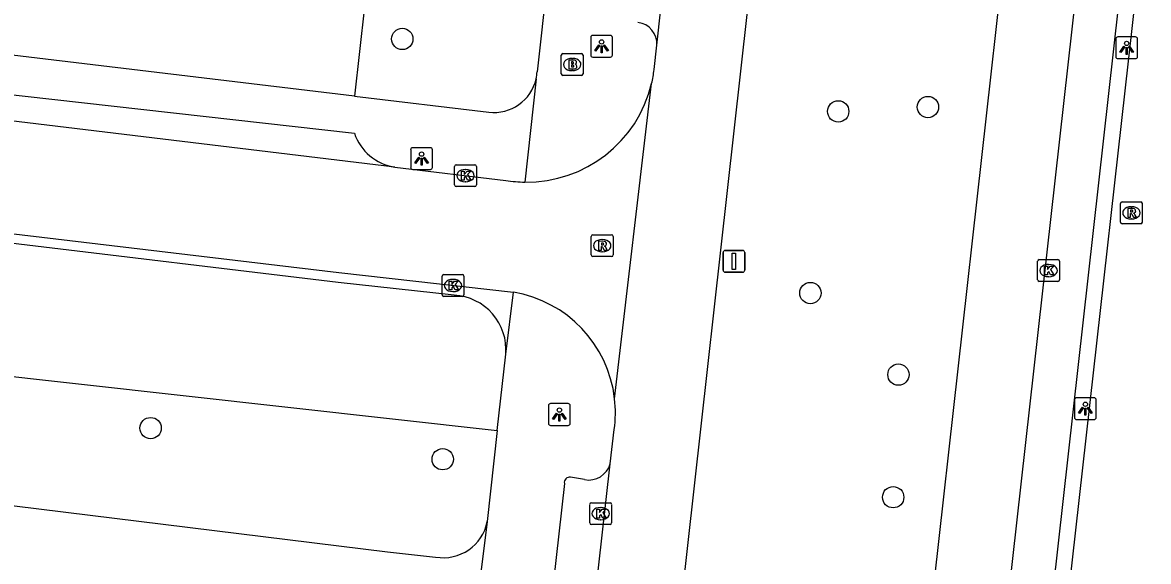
# Model space of a CAD drawing. Extents: x 161928 to 163055, y 386475 to 387428.
# Drawn here: x 162259.5 to 162311.1, y 386912.1 to 386936.8 of the extents above; entities that cross this region are included whole.
import ezdxf

# ---------------------------------------------------------------- set-up
doc = ezdxf.new("R2010")
doc.units = 0
for name, color, linetype in [('IMGEO_Boom', 7, 'Continuous'), ('IMGEO_Brandkraan', 7, 'Continuous'), ('IMGEO_Fietspad_gesloten', 7, 'Continuous'), ('IMGEO_Groenvoorziening', 7, 'Continuous'), ('IMGEO_Kolk', 7, 'Continuous'), ('IMGEO_Lichtpunt', 7, 'Continuous'), ('IMGEO_Parkeervlak_open', 7, 'Continuous'), ('IMGEO_Rijbaan_lokaal_open', 7, 'Continuous'), ('IMGEO_Rioolput', 7, 'Continuous'), ('IMGEO_Verkeersbordpaal', 7, 'Continuous'), ('IMGEO_Voetpad_open', 7, 'Continuous')]:
    doc.layers.add(name, color=color, linetype=linetype)

msp = doc.modelspace()

# ---------------------------------------------------------------- linework, layer by layer
at = {"layer": 'IMGEO_Boom'}
for centre in [(162276.935, 386936), (162296.919, 386932.679), (162301.031, 386932.882), (162295.647, 386924.361), (162299.681, 386920.626), (162265.4, 386918.173), (162278.791, 386916.751), (162299.439, 386915.01)]:
    msp.add_circle(centre, 0.489, dxfattribs=at)
at = {"layer": 'IMGEO_Brandkraan'}
for p, q in [((162284.225, 386934.404), (162284.225, 386935.256)), ((162284.3, 386935.33), (162285.152, 386935.33)), ((162284.713, 386935.11), (162284.738, 386935.11)), ((162285.226, 386935.256), (162285.226, 386934.404)), ((162284.736, 386934.55), (162284.711, 386934.55)), ((162285.152, 386934.33), (162284.3, 386934.33))]:
    msp.add_line(p, q, dxfattribs=at)
for points in [[(162284.225, 386934.404), (162284.225, 386935.256)], [(162284.3, 386935.33), (162285.152, 386935.33)], [(162284.573, 386935.03), (162284.573, 386934.63), (162284.786, 386934.63)], [(162284.804, 386935.03), (162284.573, 386935.03)], [(162285.226, 386935.256), (162285.226, 386934.404)], [(162284.752, 386934.949), (162284.698, 386934.949), (162284.698, 386934.873)], [(162284.698, 386934.873), (162284.751, 386934.873)], [(162284.76, 386934.797), (162284.698, 386934.797), (162284.698, 386934.716)], [(162284.698, 386934.716), (162284.76, 386934.716)], [(162285.152, 386934.33), (162284.3, 386934.33)]]:
    msp.add_lwpolyline(points, dxfattribs=at)
for centre, radius, start, end in [((162284.302, 386935.254), 0.0765, 91.552, 178.448), ((162284.302, 386935.254), 0.0765, 91.552, 178.448), ((162284.808, 386934.885), 0.145, 59.4692, 91.5367), ((162284.833, 386934.932), 0.0922, 285.5137, 58.1501), ((162285.15, 386935.254), 0.0765, 1.552, 88.448), ((162285.15, 386935.254), 0.0765, 1.552, 88.448), ((162284.753, 386934.911), 0.0379, 267.8285, 90.9355), ((162284.761, 386934.756), 0.0404, 269.8759, 90.5077), ((162284.792, 386934.881), 0.251, 268.6676, 293.5347), ((162284.838, 386934.74), 0.105, 301.3115, 78.989), ((162284.302, 386934.406), 0.0765, 181.552, 268.448), ((162284.302, 386934.406), 0.0765, 181.552, 268.448), ((162285.15, 386934.406), 0.0765, 271.552, 358.448), ((162285.15, 386934.406), 0.0765, 271.552, 358.448)]:
    msp.add_arc(centre, radius, start, end, dxfattribs=at)
for centre, major_axis, ratio, start_param, end_param in [((162284.712, 386934.83), (-0.387, 0.002), 0.722429, 4.712389, 7.853982), ((162284.737, 386934.83), (-0.39, 0.002), 0.717154, 1.570796, 4.712389)]:
    msp.add_ellipse(centre, major_axis=major_axis, ratio=ratio, start_param=start_param, end_param=end_param, dxfattribs=at)
at = {"layer": 'IMGEO_Fietspad_gesloten'}
msp.add_lwpolyline([(162299.883, 386842.935), (162312.507, 386955.255), (162313.199, 386961.491)], dxfattribs=at)
at = {"layer": 'IMGEO_Groenvoorziening'}
msp.add_lwpolyline([(162257.283, 386920.742), (162281.294, 386918.066)], dxfattribs=at)
at = {"layer": 'IMGEO_Kolk'}
for p, q in [((162279.335, 386929.313), (162279.335, 386930.165)), ((162279.41, 386930.239), (162280.262, 386930.239)), ((162279.823, 386930.019), (162279.848, 386930.019)), ((162280.336, 386930.165), (162280.336, 386929.313)), ((162279.846, 386929.459), (162279.821, 386929.459)), ((162280.262, 386929.239), (162279.41, 386929.239)), ((162306.062, 386924.965), (162306.062, 386925.817)), ((162306.137, 386925.891), (162306.989, 386925.891)), ((162306.55, 386925.671), (162306.575, 386925.671)), ((162307.063, 386925.817), (162307.063, 386924.965)), ((162278.838, 386925.209), (162279.69, 386925.209)), ((162278.763, 386924.283), (162278.763, 386925.135)), ((162279.251, 386924.989), (162279.276, 386924.989)), ((162279.764, 386925.135), (162279.764, 386924.283)), ((162306.989, 386924.891), (162306.137, 386924.891)), ((162306.573, 386925.111), (162306.548, 386925.111)), ((162279.69, 386924.209), (162278.838, 386924.209)), ((162279.274, 386924.429), (162279.249, 386924.429)), ((162285.533, 386913.831), (162285.533, 386914.683)), ((162285.608, 386914.757), (162286.46, 386914.757)), ((162286.021, 386914.537), (162286.046, 386914.537)), ((162286.534, 386914.683), (162286.534, 386913.831)), ((162286.044, 386913.977), (162286.019, 386913.977)), ((162286.46, 386913.757), (162285.608, 386913.757))]:
    msp.add_line(p, q, dxfattribs=at)
for points in [[(162279.335, 386929.313), (162279.335, 386930.165)], [(162279.41, 386930.239), (162280.262, 386930.239)], [(162279.656, 386929.939), (162279.779, 386929.939), (162279.779, 386929.788), (162279.909, 386929.939), (162280.073, 386929.939), (162279.927, 386929.788), (162280.08, 386929.539), (162279.928, 386929.539), (162279.843, 386929.703), (162279.779, 386929.636), (162279.779, 386929.539), (162279.656, 386929.539), (162279.656, 386929.939)], [(162280.336, 386930.165), (162280.336, 386929.313)], [(162280.262, 386929.239), (162279.41, 386929.239)], [(162306.062, 386924.965), (162306.062, 386925.817)], [(162306.137, 386925.891), (162306.989, 386925.891)], [(162307.063, 386925.817), (162307.063, 386924.965)], [(162278.838, 386925.209), (162279.69, 386925.209)], [(162306.383, 386925.591), (162306.506, 386925.591), (162306.506, 386925.44), (162306.636, 386925.591), (162306.8, 386925.591), (162306.654, 386925.44), (162306.807, 386925.191), (162306.655, 386925.191), (162306.57, 386925.355), (162306.506, 386925.288), (162306.506, 386925.191), (162306.383, 386925.191), (162306.383, 386925.591)], [(162278.763, 386924.283), (162278.763, 386925.135)], [(162279.084, 386924.909), (162279.207, 386924.909), (162279.207, 386924.758), (162279.337, 386924.909), (162279.501, 386924.909), (162279.355, 386924.758), (162279.508, 386924.509), (162279.356, 386924.509), (162279.271, 386924.673), (162279.207, 386924.606), (162279.207, 386924.509), (162279.084, 386924.509), (162279.084, 386924.909)], [(162279.764, 386925.135), (162279.764, 386924.283)], [(162306.989, 386924.891), (162306.137, 386924.891)], [(162279.69, 386924.209), (162278.838, 386924.209)], [(162285.533, 386913.831), (162285.533, 386914.683)], [(162285.608, 386914.757), (162286.46, 386914.757)], [(162285.854, 386914.457), (162285.977, 386914.457), (162285.977, 386914.306), (162286.107, 386914.457), (162286.271, 386914.457), (162286.125, 386914.306), (162286.278, 386914.057), (162286.126, 386914.057), (162286.041, 386914.221), (162285.977, 386914.154), (162285.977, 386914.057), (162285.854, 386914.057), (162285.854, 386914.457)], [(162286.534, 386914.683), (162286.534, 386913.831)], [(162286.46, 386913.757), (162285.608, 386913.757)]]:
    msp.add_lwpolyline(points, dxfattribs=at)
for centre, start, end in [((162279.412, 386930.163), 91.552, 178.448), ((162279.412, 386930.163), 91.552, 178.448), ((162280.26, 386930.163), 1.552, 88.448), ((162280.26, 386930.163), 1.552, 88.448), ((162279.412, 386929.315), 181.552, 268.448), ((162279.412, 386929.315), 181.552, 268.448), ((162280.26, 386929.315), 271.552, 358.448), ((162280.26, 386929.315), 271.552, 358.448), ((162306.139, 386925.815), 91.552, 178.448), ((162306.139, 386925.815), 91.552, 178.448), ((162306.987, 386925.815), 1.552, 88.448), ((162306.987, 386925.815), 1.552, 88.448), ((162278.84, 386925.133), 91.552, 178.448), ((162278.84, 386925.133), 91.552, 178.448), ((162279.688, 386925.133), 1.552, 88.448), ((162279.688, 386925.133), 1.552, 88.448), ((162306.139, 386924.967), 181.552, 268.448), ((162306.139, 386924.967), 181.552, 268.448), ((162306.987, 386924.967), 271.552, 358.448), ((162306.987, 386924.967), 271.552, 358.448), ((162278.84, 386924.285), 181.552, 268.448), ((162278.84, 386924.285), 181.552, 268.448), ((162279.688, 386924.285), 271.552, 358.448), ((162279.688, 386924.285), 271.552, 358.448), ((162285.61, 386914.681), 91.552, 178.448), ((162285.61, 386914.681), 91.552, 178.448), ((162286.458, 386914.681), 1.552, 88.448), ((162286.458, 386914.681), 1.552, 88.448), ((162285.61, 386913.833), 181.552, 268.448), ((162285.61, 386913.833), 181.552, 268.448), ((162286.458, 386913.833), 271.552, 358.448), ((162286.458, 386913.833), 271.552, 358.448)]:
    msp.add_arc(centre, 0.0765, start, end, dxfattribs=at)
for centre, major_axis, ratio, start_param, end_param in [((162279.822, 386929.739), (-0.387, 0.002), 0.722429, 4.712389, 7.853982), ((162279.847, 386929.739), (-0.39, 0.002), 0.717154, 1.570796, 4.712389), ((162306.549, 386925.391), (-0.387, 0.002), 0.722429, 4.712389, 7.853982), ((162306.574, 386925.391), (-0.39, 0.002), 0.717154, 1.570796, 4.712389), ((162279.25, 386924.709), (-0.387, 0.002), 0.722429, 4.712389, 7.853982), ((162279.275, 386924.709), (-0.39, 0.002), 0.717154, 1.570796, 4.712389), ((162286.02, 386914.257), (-0.387, 0.002), 0.722429, 4.712389, 7.853982), ((162286.045, 386914.257), (-0.39, 0.002), 0.717154, 1.570796, 4.712389)]:
    msp.add_ellipse(centre, major_axis=major_axis, ratio=ratio, start_param=start_param, end_param=end_param, dxfattribs=at)
at = {"layer": 'IMGEO_Lichtpunt'}
for p, q in [((162285.574, 386936.068), (162285.574, 386935.261)), ((162285.574, 386936.068), (162285.574, 386935.261)), ((162286.476, 386936.163), (162285.668, 386936.163)), ((162286.476, 386936.163), (162285.668, 386936.163)), ((162286.57, 386935.261), (162286.57, 386936.068)), ((162286.57, 386935.261), (162286.57, 386936.068)), ((162309.643, 386935.999), (162309.643, 386935.192)), ((162309.643, 386935.999), (162309.643, 386935.192)), ((162310.545, 386936.094), (162309.737, 386936.094)), ((162310.545, 386936.094), (162309.737, 386936.094)), ((162310.639, 386935.192), (162310.639, 386935.999)), ((162310.639, 386935.192), (162310.639, 386935.999)), ((162285.668, 386935.167), (162286.476, 386935.167)), ((162285.668, 386935.167), (162286.476, 386935.167)), ((162309.737, 386935.098), (162310.545, 386935.098)), ((162309.737, 386935.098), (162310.545, 386935.098)), ((162277.322, 386930.925), (162277.322, 386930.118)), ((162277.322, 386930.925), (162277.322, 386930.118)), ((162278.224, 386931.02), (162277.416, 386931.02)), ((162278.224, 386931.02), (162277.416, 386931.02)), ((162278.318, 386930.118), (162278.318, 386930.925)), ((162278.318, 386930.118), (162278.318, 386930.925)), ((162277.416, 386930.024), (162278.224, 386930.024)), ((162277.416, 386930.024), (162278.224, 386930.024)), ((162307.751, 386919.469), (162307.751, 386918.662)), ((162307.751, 386919.469), (162307.751, 386918.662)), ((162308.653, 386919.564), (162307.845, 386919.564)), ((162308.653, 386919.564), (162307.845, 386919.564)), ((162308.747, 386918.662), (162308.747, 386919.469)), ((162308.747, 386918.662), (162308.747, 386919.469)), ((162283.639, 386919.2), (162283.639, 386918.393)), ((162283.639, 386919.2), (162283.639, 386918.393)), ((162284.541, 386919.295), (162283.733, 386919.295)), ((162284.541, 386919.295), (162283.733, 386919.295)), ((162284.635, 386918.393), (162284.635, 386919.2)), ((162284.635, 386918.393), (162284.635, 386919.2)), ((162307.845, 386918.568), (162308.653, 386918.568)), ((162307.845, 386918.568), (162308.653, 386918.568)), ((162283.733, 386918.299), (162284.541, 386918.299)), ((162283.733, 386918.299), (162284.541, 386918.299))]:
    msp.add_line(p, q, dxfattribs=at)
for points in [[(162285.948, 386935.732), (162285.987, 386935.704), (162285.799, 386935.442), (162285.761, 386935.469), (162285.948, 386935.732)], [(162286.05, 386935.684), (162286.097, 386935.684), (162286.097, 386935.362), (162286.05, 386935.362), (162286.05, 386935.684)], [(162286.16, 386935.704), (162286.198, 386935.731), (162286.385, 386935.469), (162286.346, 386935.441), (162286.16, 386935.704)], [(162310.017, 386935.663), (162310.056, 386935.635), (162309.868, 386935.373), (162309.83, 386935.4), (162310.017, 386935.663)], [(162310.119, 386935.615), (162310.166, 386935.615), (162310.166, 386935.293), (162310.119, 386935.293), (162310.119, 386935.615)], [(162310.229, 386935.635), (162310.267, 386935.662), (162310.454, 386935.4), (162310.415, 386935.372), (162310.229, 386935.635)], [(162277.696, 386930.589), (162277.735, 386930.561), (162277.547, 386930.299), (162277.509, 386930.326), (162277.696, 386930.589)], [(162277.798, 386930.541), (162277.845, 386930.541), (162277.845, 386930.219), (162277.798, 386930.219), (162277.798, 386930.541)], [(162277.908, 386930.561), (162277.946, 386930.588), (162278.133, 386930.326), (162278.094, 386930.298), (162277.908, 386930.561)], [(162308.125, 386919.133), (162308.164, 386919.105), (162307.976, 386918.843), (162307.938, 386918.87), (162308.125, 386919.133)], [(162308.227, 386919.085), (162308.274, 386919.085), (162308.274, 386918.763), (162308.227, 386918.763), (162308.227, 386919.085)], [(162308.337, 386919.105), (162308.375, 386919.132), (162308.562, 386918.87), (162308.523, 386918.842), (162308.337, 386919.105)], [(162284.013, 386918.864), (162284.052, 386918.836), (162283.864, 386918.574), (162283.826, 386918.601), (162284.013, 386918.864)], [(162284.115, 386918.816), (162284.162, 386918.816), (162284.162, 386918.494), (162284.115, 386918.494), (162284.115, 386918.816)], [(162284.225, 386918.836), (162284.263, 386918.863), (162284.45, 386918.601), (162284.411, 386918.573), (162284.225, 386918.836)]]:
    msp.add_lwpolyline(points, dxfattribs=at)
for centre in [(162286.073, 386935.866), (162310.142, 386935.797), (162277.821, 386930.723), (162284.138, 386918.998), (162308.25, 386919.267)]:
    msp.add_circle(centre, 0.0994, dxfattribs=at)
for centre, start, end in [((162285.668, 386936.068), 90, 180), ((162285.668, 386936.068), 90, 180), ((162286.476, 386936.068), 0, 90), ((162286.476, 386936.068), 0, 90), ((162309.737, 386935.999), 90, 180), ((162309.737, 386935.999), 90, 180), ((162310.545, 386935.999), 0, 90), ((162310.545, 386935.999), 0, 90), ((162285.668, 386935.261), 180, 270), ((162285.668, 386935.261), 180, 270), ((162286.476, 386935.261), 270, 0), ((162286.476, 386935.261), 270, 360), ((162309.737, 386935.192), 180, 270), ((162309.737, 386935.192), 180, 270), ((162310.545, 386935.192), 270, 0), ((162310.545, 386935.192), 270, 360), ((162277.416, 386930.925), 90, 180), ((162277.416, 386930.925), 90, 180), ((162278.224, 386930.925), 0, 90), ((162278.224, 386930.925), 0, 90), ((162277.416, 386930.118), 180, 270), ((162277.416, 386930.118), 180, 270), ((162278.224, 386930.118), 270, 0), ((162278.224, 386930.118), 270, 360), ((162307.845, 386919.469), 90, 180), ((162307.845, 386919.469), 90, 180), ((162308.653, 386919.469), 0, 90), ((162308.653, 386919.469), 0, 90), ((162283.733, 386919.2), 90, 180), ((162283.733, 386919.2), 90, 180), ((162284.541, 386919.2), 0, 90), ((162284.541, 386919.2), 0, 90), ((162307.845, 386918.662), 180, 270), ((162307.845, 386918.662), 180, 270), ((162308.653, 386918.662), 270, 0), ((162308.653, 386918.662), 270, 360), ((162283.733, 386918.393), 180, 270), ((162283.733, 386918.393), 180, 270), ((162284.541, 386918.393), 270, 0), ((162284.541, 386918.393), 270, 360)]:
    msp.add_arc(centre, 0.0946, start, end, dxfattribs=at)
at = {"layer": 'IMGEO_Parkeervlak_open'}
msp.add_lwpolyline([(162312.076, 386958.208), (162299.828, 386848.786)], dxfattribs=at)
at = {"layer": 'IMGEO_Rijbaan_lokaal_open'}
for points in [[(162297.693, 386847.773), (162310.198, 386959.221)], [(162301.337, 386911.211), (162306.752, 386959.631)], [(162174.718, 386936.398), (162175.881, 386936.251), (162250, 386928.164), (162274.027, 386925.3), (162282.029, 386924.397)], [(162276.59, 386930.123), (162250, 386933.34), (162241.491, 386934.282)], [(162286.669, 386919.523), (162288.366, 386933.958)], [(162276.59, 386930.123), (162281.687, 386929.52)]]:
    msp.add_lwpolyline(points, dxfattribs=at)
for centre, radius, start, end in [((162282.637, 386935.335), 5.892, 269.2607, 346.4892), ((162282.632, 386935.243), 5.801, 260.6281, 269.3023), ((162281.117, 386918.883), 5.589, 6.5731, 80.609)]:
    msp.add_arc(centre, radius, start, end, dxfattribs=at)
at = {"layer": 'IMGEO_Rioolput'}
for p, q in [((162309.859, 386927.61), (162309.859, 386928.462)), ((162309.934, 386928.536), (162310.786, 386928.536)), ((162310.347, 386928.316), (162310.372, 386928.316)), ((162310.86, 386928.462), (162310.86, 386927.61)), ((162310.37, 386927.756), (162310.345, 386927.756)), ((162310.786, 386927.536), (162309.934, 386927.536)), ((162285.602, 386926.105), (162285.602, 386926.957)), ((162285.677, 386927.031), (162286.529, 386927.031)), ((162286.09, 386926.811), (162286.115, 386926.811)), ((162286.603, 386926.957), (162286.603, 386926.105)), ((162286.113, 386926.251), (162286.088, 386926.251)), ((162286.529, 386926.031), (162285.677, 386926.031))]:
    msp.add_line(p, q, dxfattribs=at)
for points in [[(162309.859, 386927.61), (162309.859, 386928.462)], [(162309.934, 386928.536), (162310.786, 386928.536)], [(162310.86, 386928.462), (162310.86, 386927.61)], [(162310.448, 386928.234), (162310.196, 386928.236), (162310.196, 386927.836)], [(162310.196, 386927.836), (162310.32, 386927.836), (162310.32, 386927.998), (162310.331, 386927.998)], [(162310.374, 386928.155), (162310.32, 386928.155), (162310.32, 386928.074)], [(162310.32, 386928.074), (162310.372, 386928.074)], [(162310.378, 386927.969), (162310.449, 386927.836), (162310.589, 386927.836), (162310.524, 386927.962)], [(162310.786, 386927.536), (162309.934, 386927.536)], [(162285.602, 386926.105), (162285.602, 386926.957)], [(162285.677, 386927.031), (162286.529, 386927.031)], [(162286.191, 386926.729), (162285.939, 386926.731), (162285.939, 386926.331)], [(162286.603, 386926.957), (162286.603, 386926.105)], [(162285.939, 386926.331), (162286.063, 386926.331), (162286.063, 386926.493), (162286.074, 386926.493)], [(162286.117, 386926.65), (162286.063, 386926.65), (162286.063, 386926.569)], [(162286.063, 386926.569), (162286.115, 386926.569)], [(162286.121, 386926.464), (162286.192, 386926.331), (162286.332, 386926.331), (162286.267, 386926.457)], [(162286.529, 386926.031), (162285.677, 386926.031)]]:
    msp.add_lwpolyline(points, dxfattribs=at)
for centre, radius, start, end in [((162309.936, 386928.46), 0.0765, 91.552, 178.448), ((162309.936, 386928.46), 0.0765, 91.552, 178.448), ((162310.784, 386928.46), 0.0765, 1.552, 88.448), ((162310.784, 386928.46), 0.0765, 1.552, 88.448), ((162310.33, 386927.945), 0.0533, 26.0293, 88.6989), ((162310.356, 386928.263), 0.19, 274.7715, 282.9687), ((162310.38, 386928.059), 0.0964, 77.0061, 93.1865), ((162310.394, 386928.116), 0.0378, 276.6634, 79.6772), ((162310.447, 386928.124), 0.109, 350.3612, 89.416), ((162310.445, 386928.124), 0.112, 277.5842, 350.9817), ((162310.429, 386927.909), 0.108, 29.5134, 73.7905), ((162309.936, 386927.612), 0.0765, 181.552, 268.448), ((162309.936, 386927.612), 0.0765, 181.552, 268.448), ((162310.784, 386927.612), 0.0765, 271.552, 358.448), ((162310.784, 386927.612), 0.0765, 271.552, 358.448), ((162285.679, 386926.955), 0.0765, 91.552, 178.448), ((162285.679, 386926.955), 0.0765, 91.552, 178.448), ((162286.19, 386926.619), 0.109, 350.3612, 89.416), ((162286.527, 386926.955), 0.0765, 1.552, 88.448), ((162286.527, 386926.955), 0.0765, 1.552, 88.448), ((162286.073, 386926.44), 0.0533, 26.0293, 88.6989), ((162286.099, 386926.758), 0.19, 274.7715, 282.9687), ((162286.123, 386926.554), 0.0964, 77.0061, 93.1865), ((162286.137, 386926.611), 0.0378, 276.6634, 79.6772), ((162286.188, 386926.619), 0.112, 277.5842, 350.9817), ((162286.172, 386926.404), 0.108, 29.5134, 73.7905), ((162285.679, 386926.107), 0.0765, 181.552, 268.448), ((162285.679, 386926.107), 0.0765, 181.552, 268.448), ((162286.527, 386926.107), 0.0765, 271.552, 358.448), ((162286.527, 386926.107), 0.0765, 271.552, 358.448)]:
    msp.add_arc(centre, radius, start, end, dxfattribs=at)
for centre, major_axis, ratio, start_param, end_param in [((162310.346, 386928.036), (-0.387, 0.002), 0.722429, 4.712389, 7.853982), ((162310.371, 386928.036), (-0.39, 0.002), 0.717154, 1.570796, 4.712389), ((162286.089, 386926.531), (-0.387, 0.002), 0.722429, 4.712389, 7.853982), ((162286.114, 386926.531), (-0.39, 0.002), 0.717154, 1.570796, 4.712389)]:
    msp.add_ellipse(centre, major_axis=major_axis, ratio=ratio, start_param=start_param, end_param=end_param, dxfattribs=at)
at = {"layer": 'IMGEO_Verkeersbordpaal'}
for p, q in [((162291.644, 386925.416), (162291.644, 386926.216)), ((162291.644, 386926.216), (162291.644, 386925.416)), ((162291.744, 386926.316), (162292.534, 386926.316)), ((162292.534, 386926.316), (162291.744, 386926.316)), ((162292.634, 386926.216), (162292.634, 386925.416)), ((162292.634, 386925.416), (162292.634, 386926.216)), ((162292.534, 386925.316), (162291.744, 386925.316)), ((162291.744, 386925.316), (162292.534, 386925.316))]:
    msp.add_line(p, q, dxfattribs=at)
msp.add_lwpolyline([(162292.064, 386926.191), (162292.214, 386926.191), (162292.214, 386925.441), (162292.064, 386925.441), (162292.064, 386926.191)], dxfattribs=at)
for centre, start, end in [((162291.744, 386926.216), 90, 180), ((162291.744, 386926.216), 90, 180), ((162292.534, 386926.216), 0, 90), ((162292.534, 386926.216), 360, 90), ((162291.744, 386925.416), 180, 270), ((162291.744, 386925.416), 180, 270), ((162292.534, 386925.416), 270, 0), ((162292.534, 386925.416), 270, 0)]:
    msp.add_arc(centre, 0.1, start, end, dxfattribs=at)
at = {"layer": 'IMGEO_Voetpad_open'}
for points in [[(162288.606, 386935.712), (162291.062, 386958.054)], [(162284.027, 386942.646), (162283.118, 386934.5)], [(162293.056, 386940.001), (162285.144, 386869.204)], [(162274.743, 386933.385), (162243.092, 386937.171)], [(162275.211, 386937.478), (162274.743, 386933.385)], [(162288.483, 386934.595), (162288.606, 386935.712)], [(162241.491, 386934.282), (162241.616, 386934.28), (162241.741, 386934.289), (162241.864, 386934.31), (162241.985, 386934.341), (162242.103, 386934.383), (162242.216, 386934.436), (162242.325, 386934.498), (162242.427, 386934.57), (162242.523, 386934.65), (162242.611, 386934.739), (162242.691, 386934.836), (162242.761, 386934.939), (162242.823, 386935.048), (162242.874, 386935.162), (162242.91, 386935.264), (162274.742, 386931.68)], [(162283.074, 386934.177), (162282.561, 386929.443)], [(162274.743, 386933.385), (162280.9, 386932.65)], [(162279.323, 386924.26), (162273.992, 386924.843), (162258.972, 386926.64), (162258.883, 386926.646), (162258.794, 386926.644), (162258.705, 386926.634), (162258.617, 386926.617), (162258.532, 386926.591), (162258.449, 386926.558), (162258.369, 386926.518), (162258.294, 386926.47), (162258.222, 386926.417), (162258.156, 386926.357), (162258.096, 386926.291), (162258.041, 386926.22), (162257.994, 386926.145), (162257.953, 386926.065), (162257.919, 386925.983), (162257.893, 386925.897), (162257.874, 386925.81), (162257.868, 386925.764), (162257.283, 386920.742)], [(162281.68, 386921.557), (162282.029, 386924.397)], [(162281.294, 386918.066), (162281.68, 386921.557)], [(162281.294, 386918.066), (162280.834, 386913.899)], [(162286.473, 386916.537), (162286.652, 386918.105)], [(162278.952, 386849.57), (162286.473, 386916.537)], [(162285.288, 386915.814), (162284.649, 386915.927)], [(162284.366, 386915.643), (162277.087, 386850.951)], [(162257.948, 386914.768), (162258.031, 386914.756), (162276.26, 386912.506), (162278.463, 386912.27)], [(162280.834, 386913.899), (162280.046, 386907.644)]]:
    msp.add_lwpolyline(points, dxfattribs=at)
for centre, radius, start, end in [((162287.633, 386935.782), 0.976, 355.8963, 83.7365), ((162280.91, 386934.636), 2.212, 348.0175, 356.468), ((162282.454, 386935.373), 6.079, 346.5388, 352.6458), ((162281.148, 386934.607), 1.973, 262.768, 347.3998), ((162276.97, 386932.45), 2.357, 199.0535, 260.7161), ((162279.195, 386921.769), 2.494, 355.122, 87.0545), ((162281.158, 386918.88), 5.548, 351.9703, 6.6559), ((162285.473, 386916.844), 1.047, 259.8452, 342.9318), ((162284.618, 386915.675), 0.254, 83.0265, 187.1756), ((162278.823, 386914.286), 2.048, 259.8678, 349.1144)]:
    msp.add_arc(centre, radius, start, end, dxfattribs=at)

doc.saveas('drawing.dxf')
